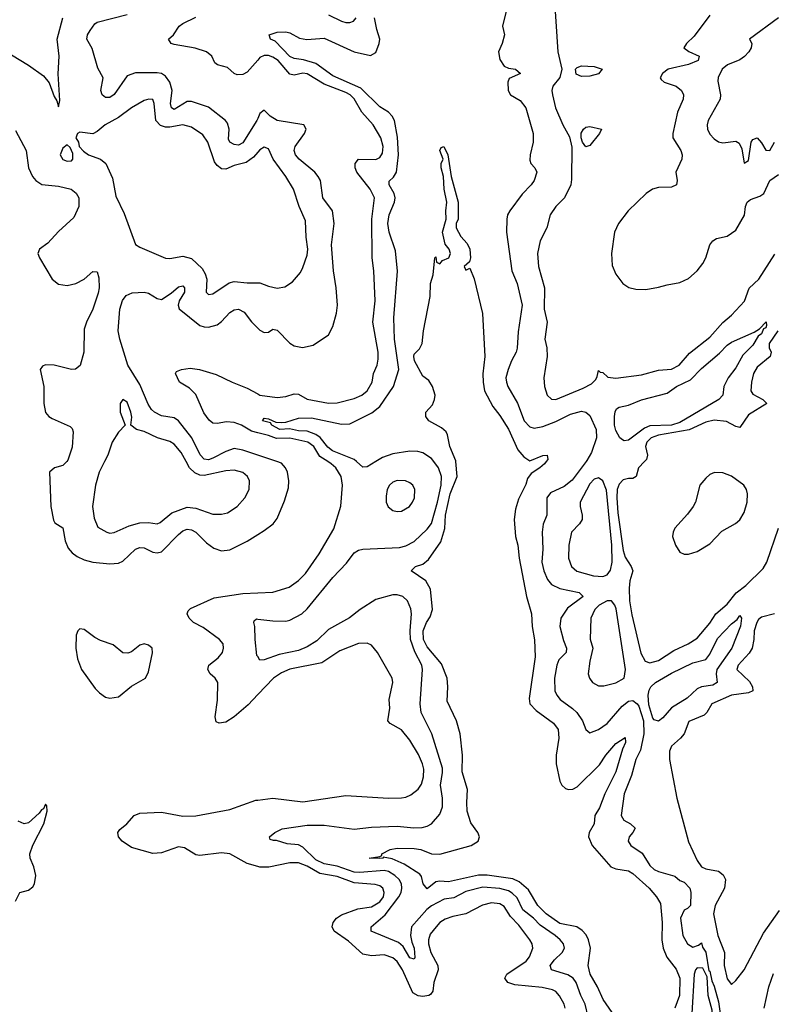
# Model space of a CAD drawing. Header units: inches. Extents: x 1245430 to 1420861, y 606325 to 671315.
# Tile 296 of 319: x 1398889 to 1402401, y 637469 to 642061. Entities that reach past the tile are written whole.
import ezdxf

# ---------------------------------------------------------------- set-up
doc = ezdxf.new("R2010")
doc.units = ezdxf.units.IN
doc.header["$MEASUREMENT"] = 0
for name, color, linetype in [('B3693', 7, 'Continuous'), ('B3694', 7, 'Continuous'), ('B4603', 7, 'Continuous'), ('B4604', 7, 'Continuous')]:
    doc.layers.add(name, color=color, linetype=linetype)

msp = doc.modelspace()

# ---------------------------------------------------------------- linework, layer by layer
at = {"layer": 'B3693', "color": 5}
for points, elevation in [([(1399108.6, 640000), (1399090, 639981), (1399050.8, 639970), (1399027.3, 639950), (1399034, 639790), (1399046.6, 639726.6), (1399053.4, 639713.4), (1399090, 639690.8), (1399101.7, 639630), (1399115.3, 639595.3), (1399133.5, 639573.5), (1399157.2, 639557.2), (1399190, 639541.9), (1399230, 639531.1), (1399310, 639523), (1399350, 639525.5), (1399370, 639535.7), (1399430, 639592.1), (1399450, 639599.8), (1399470, 639597), (1399510, 639577.9), (1399530, 639574.1), (1399550, 639578.7), (1399630, 639659.1), (1399650, 639676.1), (1399670, 639684.1), (1399690, 639681.9), (1399710, 639670.1), (1399761, 639621), (1399795.4, 639595.4), (1399830, 639583.7), (1399870, 639588.8), (1399950.8, 639629.2), (1400000, 639659.3)], 820), ([(1399284.5, 640000), (1399259.2, 639950), (1399242.8, 639890), (1399227.8, 639790), (1399235.8, 639735.8), (1399253.5, 639693.5), (1399296, 639670), (1399310, 639666.5), (1399330, 639669.1), (1399399.6, 639700.4), (1399450, 639713.5), (1399490, 639716.1), (1399530, 639710.2), (1399545, 639715), (1399599.5, 639760.5), (1399670, 639786.5), (1399710, 639783.1), (1399790, 639754.2), (1399830, 639754), (1399858.6, 639761.4), (1399904, 639790), (1399939.1, 639830), (1399959.7, 639870), (1399961.7, 639910), (1399952.4, 639930), (1399930, 639948.5), (1399890, 639960.2), (1399850, 639956.9), (1399750, 639934.9), (1399730, 639936.4), (1399706.8, 639946.8), (1399681, 639970), (1399665.3, 640000)], 840), ([(1400000, 638913.3), (1399954.6, 638865.4), (1399890, 638809.8), (1399850, 638785.3), (1399820.1, 638780.1), (1399806, 638786), (1399800.8, 638810), (1399812.4, 638887.6), (1399812.8, 638970), (1399801.3, 638990), (1399778.3, 639010), (1399766.2, 639030), (1399772.2, 639050), (1399815.4, 639084.6), (1399834.5, 639110), (1399840.6, 639130), (1399837.7, 639150), (1399821.1, 639170), (1399745.7, 639225.7), (1399699.3, 639250), (1399679.8, 639270), (1399670.8, 639290), (1399675.7, 639304.3), (1399685.2, 639314.8), (1399796.1, 639363.9), (1399930, 639384.8), (1400000, 639388.2)], 780), ([(1400000, 639090.1), (1399996.2, 639096.2), (1399987.3, 639170), (1399986, 639230), (1399980.7, 639250), (1399982.4, 639257.6), (1399994, 639266), (1400000, 639265.3)], 760), ([(1400000, 638110.7), (1399950, 638125.1), (1399870, 638170.7), (1399830, 638175.1), (1399730, 638163.4), (1399710, 638165.9), (1399658.3, 638198.3), (1399630, 638203.8), (1399550, 638174.7), (1399510, 638172.7), (1399410, 638199.7), (1399366.6, 638230), (1399349.4, 638250), (1399346.6, 638270), (1399356.6, 638283.4), (1399389.3, 638310), (1399423.7, 638350), (1399450, 638359.6), (1399550, 638364.2), (1399650, 638345.6), (1399710, 638347.1), (1399870, 638377.6), (1399990, 638420.1), (1400000, 638421.4)], 780), ([(1398869.5, 637950), (1398889.2, 637990), (1398930, 638001.5), (1398950, 638017), (1398958.2, 638030), (1398964.2, 638070), (1398954.7, 638110), (1398938.4, 638150), (1398936, 638170), (1398949.6, 638210.3), (1399001.6, 638310), (1399017, 638370), (1399015.1, 638395.1), (1399010, 638402), (1398999.5, 638380.5), (1398990, 638375.1), (1398980.3, 638359.7), (1398930, 638315.8), (1398910, 638310.9), (1398882.1, 638322.1)], 820)]:
    msp.add_lwpolyline(points, dxfattribs=dict(at, elevation=elevation))
at = {"layer": 'B3693', "color": 5, "elevation": 820}
msp.add_lwpolyline([(1399170, 639220.4), (1399160.2, 639210), (1399152.8, 639190), (1399151.5, 639130), (1399159.2, 639079.2), (1399177.3, 639030), (1399241.2, 638941.2), (1399261.4, 638921.4), (1399290, 638901.7), (1399310, 638896), (1399350, 638902), (1399410, 638952.7), (1399475.4, 638990), (1399490, 639018.8), (1399508.6, 639108.6), (1399507.1, 639130), (1399490, 639144.2), (1399470, 639149.8), (1399450, 639144.1), (1399410, 639113.1), (1399393.7, 639106.3), (1399370, 639108.5), (1399324.5, 639144.5), (1399265.2, 639165.2), (1399238.9, 639178.9), (1399190, 639216.2)], close=True, dxfattribs=at)
at = {"layer": 'B3694', "color": 5}
for points, elevation in [([(1398687.6, 642152.4), (1398649, 642030), (1398656.5, 642010), (1398710, 641949), (1398730, 641938), (1398798.5, 641918.5), (1398850, 641896.9), (1398930, 641848.7), (1398999.3, 641799.3), (1399026.1, 641766.1), (1399050, 641702), (1399062.8, 641682.8), (1399070, 641654), (1399076.5, 641683.5), (1399067.9, 641807.9), (1399073.5, 641890), (1399064, 641970), (1399090.9, 642070)], 840), ([(1400000, 641599.9), (1399995.7, 641590), (1399930, 641486.1), (1399910, 641475.7), (1399890, 641478), (1399869.2, 641489.2), (1399863.7, 641503.7), (1399866.7, 641550), (1399858.3, 641578.3), (1399849.9, 641590), (1399770, 641653.4), (1399690, 641679.6), (1399670, 641679.9), (1399610, 641642.3), (1399596.8, 641650), (1399592.8, 641670), (1399599.6, 641730), (1399589.3, 641769.3), (1399570, 641796.6), (1399550, 641809.1), (1399530, 641812.9), (1399430, 641812.5), (1399390, 641799), (1399330, 641712), (1399310, 641697.8), (1399290, 641697.3), (1399273.4, 641710), (1399268.2, 641730), (1399279.1, 641790), (1399253.8, 641833.9), (1399227, 641927), (1399202.3, 641970), (1399205, 641990), (1399217.1, 642010), (1399239.1, 642040.9), (1399250.5, 642049.5), (1399390, 642084.7)], 820), ([(1400000, 641872.5), (1399950, 641816.4), (1399930, 641805.8), (1399903, 641803), (1399889.3, 641809.3), (1399858.3, 641838.3), (1399812.3, 641850), (1399798.8, 641858.8), (1399785.3, 641890), (1399761.1, 641910), (1399707.1, 641927.1), (1399610, 641944.5), (1399595.6, 641950), (1399582.6, 641970), (1399606, 641990), (1399633, 642030), (1399650, 642043.6), (1399710, 642072.5)], 780), ([(1400000, 641442.5), (1399980.6, 641419.4), (1399946.1, 641393.9), (1399890, 641380.8), (1399850, 641363.9), (1399830, 641364.9), (1399810, 641380.2), (1399798.1, 641398.1), (1399767.4, 641490), (1399743.8, 641523.8), (1399690, 641559.5), (1399650.4, 641570.4), (1399590, 641559.9), (1399570, 641559.8), (1399546.6, 641566.6), (1399523.6, 641590), (1399515.7, 641670), (1399510, 641688), (1399490.7, 641690.7), (1399470, 641684), (1399410, 641649), (1399350, 641605.1), (1399287.7, 641570), (1399250, 641539.3), (1399230, 641529), (1399170, 641536), (1399158, 641530), (1399151, 641510), (1399162.8, 641490), (1399166.8, 641470), (1399187.3, 641447.3), (1399210, 641430.5), (1399266, 641410), (1399290.5, 641390), (1399322, 641322), (1399337.7, 641237.7), (1399377.1, 641157.1), (1399430, 641012.7), (1399450, 641000.3), (1399570, 640948.9), (1399590, 640947.4), (1399650, 640958), (1399690, 640946.5), (1399740.6, 640900.6), (1399754.9, 640874.9), (1399761.5, 640850), (1399759.5, 640790), (1399770, 640778.4), (1399790, 640782), (1399867.1, 640832.9), (1399890, 640839), (1399950, 640832.7), (1400000, 640833.1)], 840), ([(1398870, 641544.2), (1398919.8, 641450), (1398929.2, 641369.3), (1398948.1, 641330), (1398963.8, 641310), (1398991.6, 641291.6), (1399070, 641285), (1399129.6, 641269.6), (1399152.1, 641252.1), (1399164.3, 641230), (1399164.6, 641190), (1399141.7, 641138.3), (1399070, 641073.6), (1399020.9, 641019.1), (1398981.1, 640990), (1398974, 640970), (1398980.7, 640950), (1399040.9, 640850), (1399070, 640826.8), (1399110, 640821.7), (1399150.3, 640829.7), (1399189, 640850), (1399230, 640886.5), (1399250, 640884.4), (1399257.4, 640857.4), (1399259.3, 640810), (1399255.2, 640784.8), (1399229.6, 640710.4), (1399200.2, 640650), (1399190, 640617.2), (1399188.3, 640510), (1399171.6, 640448.4), (1399150, 640431.4), (1399130, 640428.6), (1399050, 640448.9), (1399009.4, 640450.6), (1398995.6, 640444.4), (1398983.7, 640430), (1399001.6, 640350), (1399001.6, 640270), (1399009.5, 640229.5), (1399024.9, 640210), (1399040.6, 640200.6), (1399124.2, 640164.2), (1399134.3, 640154.3), (1399139.1, 640139.1), (1399133.1, 640066.9), (1399114.2, 640005.8), (1399108.6, 640000)], 820), ([(1400000, 640029.6), (1399930, 640052.8), (1399890, 640061), (1399850, 640047.5), (1399790, 640015.1), (1399770, 640008.3), (1399750, 640010.8), (1399731.2, 640031.2), (1399692.3, 640110), (1399630, 640190.4), (1399610, 640203.1), (1399550, 640213.2), (1399517.8, 640230), (1399503.3, 640243.3), (1399487.8, 640267.8), (1399450, 640359.9), (1399393.5, 640450), (1399355.4, 640570), (1399348.9, 640610), (1399356.1, 640710), (1399368.4, 640751.6), (1399386.4, 640773.6), (1399413.6, 640786.4), (1399470, 640790.1), (1399490, 640784.5), (1399530, 640760.2), (1399550, 640756.3), (1399595.1, 640784.9), (1399630, 640815.1), (1399650, 640820.2), (1399658.3, 640810), (1399657.9, 640790), (1399633.3, 640750), (1399628.5, 640730), (1399632.3, 640712.3), (1399730, 640635.1), (1399750, 640627.7), (1399770, 640626.5), (1399810, 640638.2), (1399830, 640652.5), (1399870, 640695.4), (1399890, 640708.2), (1399910, 640710.8), (1399935.9, 640695.9), (1399970, 640651.1), (1400000, 640621.8)], 820), ([(1400000, 640134.1), (1399970, 640141.6), (1399924, 640170), (1399890, 640182.3), (1399854.6, 640185.4), (1399810, 640177.3), (1399790, 640179.6), (1399772.9, 640192.9), (1399747.9, 640227.9), (1399710, 640312.9), (1399681.7, 640341.7), (1399634.2, 640370), (1399615.8, 640410), (1399620.8, 640419.2), (1399644, 640430), (1399685, 640435), (1399727.3, 640430), (1399806.3, 640406.3), (1399880.3, 640370), (1399950, 640342.6), (1400000, 640315.5)], 780), ([(1399665.3, 640000), (1399642.9, 640042.9), (1399610, 640080.7), (1399590, 640092.7), (1399532, 640110), (1399470, 640139.7), (1399434, 640150), (1399408, 640170), (1399412.3, 640207.7), (1399408, 640230), (1399390, 640277), (1399370, 640289.3), (1399358.4, 640270), (1399357.4, 640230), (1399381, 640170), (1399350, 640137.6), (1399320.2, 640090), (1399299.6, 640030), (1399284.5, 640000)], 840)]:
    msp.add_lwpolyline(points, dxfattribs=dict(at, elevation=elevation))
at = {"layer": 'B3694', "color": 5, "elevation": 840}
msp.add_lwpolyline([(1399110, 641477.2), (1399090, 641460.9), (1399077.1, 641430), (1399090, 641408.4), (1399110, 641400.4), (1399130, 641403), (1399136.2, 641410), (1399136.9, 641436.9), (1399124.5, 641464.5)], close=True, dxfattribs=at)
at = {"layer": 'B4603', "color": 5}
for points, elevation in [([(1400000, 639265.3), (1400070, 639256.8), (1400130, 639255.5), (1400150, 639260.1), (1400205.7, 639290), (1400230, 639312.9), (1400350, 639459.4), (1400414.6, 639525.4), (1400450, 639573.8), (1400470, 639587.1), (1400490, 639591.7), (1400661, 639599), (1400690, 639606.4), (1400730, 639627.4), (1400790, 639684.8), (1400810, 639711.2), (1400838.5, 639810), (1400855.4, 639890), (1400856.4, 639930), (1400843, 639970), (1400820.7, 640000)], 760), ([(1400000, 639659.3), (1400030, 639677.7), (1400070.9, 639710), (1400090, 639734.4), (1400124, 639816), (1400142.9, 639877.1), (1400145.5, 639910), (1400138.1, 639950), (1400129.9, 639970), (1400110, 639993), (1400088.9, 640000)], 820), ([(1400000, 639388.2), (1400070, 639391.5), (1400145.9, 639414.1), (1400190, 639445.8), (1400221.9, 639478.1), (1400286.2, 639570), (1400354.3, 639685.7), (1400387.9, 639792.1), (1400395.3, 639890), (1400388.2, 639930), (1400363.6, 639970), (1400342.1, 639990), (1400326.5, 640000)], 780), ([(1400551, 640000), (1400510, 639975), (1400490, 639973.2), (1400460.3, 640000)], 760), ([(1401653.6, 637430), (1401611.3, 637491.3), (1401585.2, 637550), (1401551.2, 637610), (1401542, 637650), (1401551.7, 637730), (1401543.5, 637770), (1401532.3, 637792.3), (1401513.3, 637813.3), (1401489.3, 637829.3), (1401410, 637845.7), (1401345.5, 637890), (1401306, 637930), (1401263.2, 638003.2), (1401219.9, 638039.9), (1401190, 638053.3), (1401070, 638070.6), (1401030, 638071.3), (1400890, 638040.1), (1400850, 638042.9), (1400830, 638039.5), (1400790, 638007.6), (1400771.5, 638030), (1400764.5, 638064.5), (1400756.2, 638076.2), (1400682.5, 638122.5), (1400626.4, 638146.4), (1400584.7, 638155.3), (1400584.7, 638150), (1400568.6, 638148.6), (1400519, 638150), (1400570, 638158.8), (1400578, 638162), (1400578, 638170), (1400617, 638190), (1400650, 638197.1), (1400730, 638196), (1400760.4, 638190), (1400810, 638170.1), (1400850, 638169.5), (1400995.6, 638210), (1401028.2, 638230), (1401034, 638250), (1401027.1, 638270), (1400994.8, 638314.8), (1400977.5, 638370), (1400974.7, 638410), (1400979.2, 638470), (1400952.9, 638552.9), (1400955.3, 638630), (1400944.5, 638730), (1400927.5, 638790), (1400883.1, 638883.1), (1400886.5, 638950), (1400883.7, 638990), (1400856.9, 639056.9), (1400790, 639136.5), (1400772.8, 639170), (1400771.4, 639210), (1400787.8, 639250), (1400804.1, 639275.9), (1400814.6, 639310), (1400805.1, 639405.1), (1400784.3, 639444.3), (1400715.1, 639490), (1400736, 639510), (1400770, 639521.5), (1400796.7, 639543.3), (1400853.8, 639626.2), (1400872, 639688), (1400875.9, 639750), (1400897.5, 639850), (1400929.9, 639930), (1400924, 640000)], 740), ([(1401345.3, 640000), (1401338, 639990), (1401316.3, 639970), (1401275.9, 639944.1), (1401258.9, 639921.1), (1401250, 639892.7), (1401216.1, 639823.9), (1401202.3, 639777.7), (1401195.8, 639730), (1401202, 639650), (1401212.6, 639610), (1401219.8, 639550), (1401254.2, 639370), (1401277.3, 639290), (1401280.3, 639230), (1401291.4, 639168.6), (1401294, 639090), (1401265.5, 638894.5), (1401270.1, 638870.1), (1401298.4, 638838.4), (1401379.4, 638779.4), (1401400.9, 638750), (1401405.1, 638710), (1401391.5, 638630), (1401391.9, 638590), (1401410.1, 638510), (1401419, 638490), (1401435.3, 638475.3), (1401450, 638470.1), (1401470, 638472.1), (1401490, 638483.2), (1401594.3, 638585.7), (1401623.4, 638630), (1401670, 638684.5), (1401713.7, 638713.7), (1401716, 638690), (1401701.1, 638658.9), (1401670, 638553.1), (1401619.9, 638450), (1401594.6, 638385.4), (1401572.2, 638350), (1401569.3, 638310), (1401546.5, 638270), (1401542.5, 638250), (1401560.1, 638210), (1401647.6, 638110), (1401670, 638100.4), (1401730, 638091.2), (1401750, 638079.4), (1401825.5, 638010), (1401859.7, 637970), (1401878.6, 637938.6), (1401887.2, 637850), (1401884.8, 637770), (1401891, 637731), (1401908.4, 637688.4), (1401952.7, 637632.7), (1401968.9, 637590), (1401967.1, 637510), (1401946.3, 637450)], 740), ([(1401531.8, 640000), (1401466.4, 639913.6), (1401430, 639883.4), (1401366, 639854), (1401349.4, 639830), (1401349.4, 639750), (1401332.1, 639708), (1401327.1, 639670), (1401330.6, 639590.6), (1401325.2, 639530), (1401335.1, 639490), (1401352.5, 639450), (1401370, 639426.8), (1401408.6, 639408.6), (1401499.1, 639390), (1401518.7, 639370), (1401444.4, 639315.6), (1401414.5, 639270), (1401409.1, 639230), (1401425.8, 639165.8), (1401440.7, 639130), (1401439.4, 639110), (1401404.9, 639075.1), (1401395.3, 639050), (1401384.5, 638990), (1401386.4, 638930), (1401395, 638910), (1401411, 638891), (1401469, 638849), (1401489, 638829), (1401515, 638790), (1401530.2, 638750.2), (1401550, 638734.3), (1401590, 638750.2), (1401630, 638778.6), (1401700.6, 638859.4), (1401730, 638882.9), (1401750, 638885.7), (1401770.8, 638870.8), (1401778.6, 638858.6), (1401800.1, 638790), (1401801.8, 638730), (1401786.5, 638653.5), (1401763.8, 638610), (1401744.2, 638535.8), (1401710.1, 638449.9), (1401694.8, 638350), (1401707.4, 638327.4), (1401739.5, 638310), (1401760.2, 638290), (1401750.5, 638269.4), (1401732.3, 638250), (1401728.2, 638230), (1401740.2, 638210), (1401793.4, 638173.4), (1401830, 638116), (1401850, 638097.4), (1401870, 638087.7), (1401946.6, 638066.6), (1401970, 638046.7), (1401990, 638038), (1402015.3, 638010), (1402020.3, 637990), (1402019.1, 637930), (1402005.1, 637914.9), (1401990, 637908), (1401973, 637870), (1401984.1, 637790), (1402005.2, 637750), (1402030, 637735.8), (1402056.2, 637743.8), (1402070, 637756), (1402075.6, 637735.6), (1402090, 637711.7), (1402104.1, 637624.1), (1402110, 637623), (1402117.9, 637577.9), (1402130, 637553.4), (1402150, 637479.5), (1402168.3, 637348.3)], 760), ([(1401803.8, 640000), (1401775.9, 639970), (1401765.4, 639930), (1401750, 639920.2), (1401730, 639921.1), (1401704.7, 639915.3), (1401685.6, 639894.4), (1401676.6, 639870), (1401674.7, 639830), (1401680.3, 639760.3), (1401704.4, 639584.4), (1401713.8, 639553.8), (1401742.8, 639510), (1401750.4, 639490), (1401736.4, 639443.6), (1401732.6, 639410), (1401734.5, 639350), (1401744.8, 639284.8), (1401786.8, 639106.8), (1401808.3, 639068.3), (1401830, 639061.2), (1401870, 639072), (1401941.2, 639118.8), (1402008.6, 639150), (1402050, 639177), (1402110, 639246.2), (1402137.5, 639290), (1402190, 639335.6), (1402232.8, 639387.2), (1402278.1, 639421.9), (1402358.6, 639501.4), (1402375.1, 639530), (1402430.4, 639690)], 780), ([(1401541.3, 637410), (1401528, 637470), (1401507.3, 637510), (1401485.4, 637570), (1401471, 637590), (1401446.8, 637606.8), (1401369.7, 637630), (1401365, 637650), (1401384.3, 637675.7), (1401420.7, 637710), (1401430.6, 637730), (1401426.2, 637750), (1401410.7, 637770), (1401388.2, 637790), (1401317.3, 637837.3), (1401286.2, 637870), (1401237, 637910), (1401210, 637964.7), (1401187.4, 637987.4), (1401170, 637997.6), (1401130, 638009), (1401050, 638014.3), (1400970, 637995.5), (1400914.3, 637965.7), (1400870, 637958.8), (1400810, 637928.7), (1400788.4, 637911.6), (1400717.5, 637830), (1400712.5, 637790), (1400718.2, 637758.2), (1400730.1, 637729.9), (1400732.6, 637687.4), (1400730, 637679.6), (1400710, 637685.6), (1400677.9, 637737.9), (1400656.3, 637756.3), (1400529.7, 637810), (1400529.7, 637830), (1400594.7, 637885.3), (1400658.7, 637970), (1400668.5, 637990), (1400672.5, 638010), (1400669.9, 638030), (1400659.2, 638050), (1400639.9, 638070), (1400610, 638088.4), (1400590, 638092.3), (1400476.6, 638083.4), (1400450, 638085.1), (1400370, 638113.6), (1400310, 638123.2), (1400270, 638142.9), (1400210, 638201.6), (1400190, 638212.2), (1400137.4, 638217.4), (1400087.3, 638232.7), (1400072.7, 638232.7), (1400058, 638238), (1400054, 638250), (1400079.3, 638270), (1400112.9, 638287.1), (1400230, 638304.8), (1400310, 638304.2), (1400450, 638285), (1400530, 638294.6), (1400650, 638299.4), (1400727.8, 638292.2), (1400766.4, 638293.6), (1400790, 638298.8), (1400809.9, 638310.1), (1400850, 638356), (1400862.1, 638390), (1400861.6, 638430), (1400853.2, 638490), (1400862.2, 638550), (1400861.2, 638570), (1400811.8, 638730), (1400763, 638830), (1400757.9, 638870), (1400768.2, 639030), (1400765.2, 639050), (1400732.5, 639112.5), (1400713, 639170), (1400710.6, 639210), (1400717.7, 639290), (1400713.8, 639313.8), (1400699.1, 639350), (1400676.2, 639370), (1400650, 639378.8), (1400630, 639378.6), (1400550, 639356.7), (1400478, 639310), (1400428.6, 639271.4), (1400330, 639216.3), (1400275.9, 639164.1), (1400230, 639135.8), (1400190, 639118.7), (1400099.3, 639100.7), (1400030, 639075.3), (1400010, 639074), (1400000, 639090.1)], 760), ([(1402410.5, 639289.5), (1402350, 639274.8), (1402336.9, 639263.1), (1402327.9, 639250), (1402316.6, 639210), (1402314.6, 639170), (1402306.5, 639130), (1402293.6, 639106.4), (1402242.1, 639050), (1402235.8, 639030), (1402294.1, 638974.1), (1402308.2, 638950), (1402310.1, 638930), (1402290, 638920.6), (1402210, 638911.2), (1402119, 638870), (1402095.5, 638830), (1402082.2, 638817.8), (1402011.8, 638788.2), (1401989.1, 638730), (1401973.1, 638710), (1401930, 638672.8), (1401920.4, 638650), (1401921.3, 638610), (1401954.7, 638430), (1402010, 638226.4), (1402050, 638139), (1402070, 638110.2), (1402090, 638101), (1402150, 638088.9), (1402172.3, 638072.3), (1402182.9, 638050), (1402177, 638010), (1402134.4, 637930), (1402126.6, 637890), (1402146, 637790), (1402178.3, 637710), (1402176.8, 637650), (1402190, 637588.2), (1402210, 637560.5), (1402230, 637579.1), (1402269.7, 637630), (1402360, 637800), (1402434.1, 637905.9)], 780), ([(1400000, 638421.4), (1400070, 638430.1), (1400210, 638413.6), (1400410, 638441.9), (1400609.4, 638429.4), (1400670, 638432.4), (1400690, 638435.2), (1400714.3, 638445.7), (1400747.8, 638472.2), (1400764.2, 638495.8), (1400773.8, 638530), (1400774.1, 638565.9), (1400769, 638590), (1400750, 638634.3), (1400710, 638701), (1400670, 638749.1), (1400617.9, 638777.9), (1400607.3, 638790), (1400615.4, 638850), (1400613.3, 638890), (1400629.7, 638969.7), (1400627.1, 638990), (1400558.9, 639110), (1400530, 639143), (1400510, 639152.3), (1400470, 639151.6), (1400382.6, 639117.4), (1400298.1, 639061.9), (1400150, 639031.1), (1400110, 639015.2), (1400072.9, 638990), (1400000, 638913.3)], 780), ([(1401434.1, 637450), (1401429.9, 637470), (1401408.5, 637508.5), (1401390, 637528.2), (1401375.8, 637535.7), (1401327.4, 637547.4), (1401199, 637559), (1401167.4, 637570), (1401152.9, 637590), (1401162.8, 637610), (1401251.8, 637670), (1401267.2, 637690), (1401283, 637730), (1401280.8, 637750), (1401269.9, 637770), (1401217.3, 637837.3), (1401178.5, 637878.5), (1401150, 637925), (1401130, 637937.8), (1401090, 637941.5), (1401048.4, 637931.6), (1400970, 637890.9), (1400910, 637878.8), (1400874.3, 637865.7), (1400850.1, 637849.9), (1400831.6, 637830), (1400804.9, 637795.1), (1400796.1, 637770), (1400796.6, 637750), (1400807.4, 637710), (1400840.4, 637650), (1400840.9, 637630), (1400821.1, 637570), (1400816.1, 637530), (1400805.8, 637514.2), (1400798, 637510), (1400770, 637505.4), (1400748, 637508), (1400722.7, 637522.7), (1400675.4, 637630), (1400650, 637667.8), (1400630, 637684.9), (1400590, 637698.9), (1400530, 637695.5), (1400490, 637702.9), (1400423.7, 637763.7), (1400356.2, 637810), (1400347, 637830), (1400351.7, 637850), (1400366.5, 637870), (1400390, 637885.7), (1400466.2, 637913.8), (1400530, 637923.6), (1400570, 637946.1), (1400586.3, 637970), (1400589.9, 637990), (1400582.8, 638010), (1400570, 638021), (1400548, 638028), (1400450, 638035), (1400370, 638065.5), (1400290, 638078.6), (1400230, 638112.7), (1400190, 638128.5), (1400150, 638127.9), (1400052.1, 638107.9), (1400010, 638107.8), (1400000, 638110.7)], 780), ([(1402363.2, 637450), (1402383.9, 637550), (1402407, 637613)], 760)]:
    msp.add_lwpolyline(points, dxfattribs=dict(at, elevation=elevation))
for points, elevation in [([(1402131.7, 639948.3), (1402110, 639938.9), (1402090, 639922.4), (1402063.1, 639890), (1402042.6, 639810), (1402031.8, 639790), (1402005.8, 639754.2), (1401945.7, 639690), (1401937.6, 639670), (1401935.8, 639650), (1401948.5, 639610), (1401970, 639578), (1401990, 639568.4), (1402010, 639568.5), (1402050, 639580.4), (1402110, 639617), (1402165.4, 639674.6), (1402228.9, 639711.1), (1402250, 639728.8), (1402270, 639762.4), (1402283.2, 639810), (1402285.3, 639850), (1402280.9, 639870), (1402268, 639890), (1402210, 639931.8), (1402170, 639947.2)], 820), ([(1400650, 639911.8), (1400630, 639903.1), (1400614.9, 639890), (1400603.6, 639870), (1400598.3, 639838.3), (1400599.5, 639810), (1400608.1, 639788.1), (1400630, 639772.4), (1400650, 639766.5), (1400670, 639769.1), (1400707.8, 639790), (1400721.5, 639810), (1400730.9, 639830.9), (1400732.8, 639870), (1400723, 639890), (1400710, 639901.1), (1400688.7, 639910)], 780), ([(1401590, 639923.4), (1401570, 639918), (1401550, 639896.1), (1401504.4, 639810), (1401503.7, 639790), (1401514, 639750), (1401513.7, 639730), (1401501.2, 639710), (1401464.3, 639670), (1401450.9, 639610), (1401450.1, 639550), (1401463.8, 639510), (1401488.9, 639488.9), (1401566.8, 639466.8), (1401610, 639463.7), (1401630, 639471.2), (1401646, 639494), (1401653.1, 639530), (1401651.4, 639610), (1401626.7, 639866.7), (1401610.6, 639910)], 780), ([(1401630, 639350.3), (1401592.5, 639330), (1401572.9, 639310), (1401554, 639270), (1401551.6, 639171.5), (1401562.8, 639130), (1401548.7, 639068.7), (1401542, 639010), (1401548.5, 638990), (1401562.4, 638970), (1401590, 638954.6), (1401614.7, 638954.7), (1401670, 638967.7), (1401710, 638989.3), (1401716.3, 639030), (1401672.5, 639312.5), (1401666.3, 639330), (1401650.2, 639350.2)], 780), ([(1401870, 638789.9), (1401850, 638795.2), (1401843.6, 638803.6), (1401825.4, 638865.4), (1401821.4, 638910), (1401825.9, 638934.1), (1401834.3, 638950), (1401856, 638970), (1401930, 639013.8), (1402030, 639061), (1402090, 639076.6), (1402110, 639101.2), (1402144.8, 639175.2), (1402210, 639242.5), (1402237, 639263), (1402250, 639281.7), (1402257.5, 639270), (1402252.1, 639232.1), (1402212.1, 639130), (1402142.1, 639030), (1402139.3, 639010), (1402143.5, 638970), (1402123.1, 638956.9), (1402070, 638949.6), (1402050, 638939.6), (1402003.1, 638896.9), (1401930, 638850.7), (1401890, 638804.7)], 760), ([(1402050, 637639.5), (1402042, 637630), (1402036.8, 637610), (1402025.3, 637425.3), (1402076, 637230), (1402090, 637200.4), (1402110, 637190.5), (1402120.4, 637210), (1402128.6, 637310), (1402121.1, 637370), (1402120.7, 637440.7), (1402101.4, 637510), (1402096.6, 637596.6), (1402076.9, 637636.9)], 760)]:
    msp.add_lwpolyline(points, close=True, dxfattribs=dict(at, elevation=elevation))
at = {"layer": 'B4604', "color": 5}
for points, elevation in [([(1401375.3, 642290), (1401400.1, 641910), (1401418.8, 641830), (1401409.1, 641790.9), (1401377.2, 641750), (1401372.3, 641730), (1401374.4, 641710), (1401389.3, 641650), (1401423.2, 641570), (1401454.4, 641514.4), (1401466, 641466), (1401464.1, 641315.9), (1401460.2, 641290), (1401431.8, 641230), (1401390, 641189.8), (1401363.5, 641150), (1401349.4, 641090), (1401318, 641030), (1401305.8, 640970), (1401309.4, 640910), (1401337.2, 640810), (1401336.1, 640710), (1401350.2, 640650), (1401340.1, 640570), (1401348.8, 640530), (1401350.8, 640490), (1401334, 640390), (1401337.5, 640350), (1401350.2, 640310.2), (1401370, 640291.4), (1401390, 640288.8), (1401518.3, 640341.7), (1401557, 640363), (1401577, 640383), (1401584.1, 640395.9), (1401590, 640424.7), (1401597.3, 640417.3), (1401610, 640415.8), (1401633.7, 640393.6), (1401671.3, 640388.7), (1401790, 640404.2), (1401870, 640426.1), (1401930, 640430.8), (1401966.8, 640450), (1402013.8, 640506.2), (1402110, 640579.5), (1402170, 640648.2), (1402210, 640682.6), (1402271.3, 640748.7), (1402292.2, 640807.8), (1402338.3, 640850), (1402413.1, 640966.9)], 780), ([(1401159.4, 642100.6), (1401142.4, 642030), (1401150.4, 641990), (1401140.3, 641950), (1401122.9, 641910), (1401130, 641874.4), (1401150, 641844), (1401170, 641834.7), (1401202.8, 641830), (1401225.5, 641810), (1401173, 641787), (1401166.4, 641770), (1401167.5, 641730), (1401178.5, 641710), (1401223.7, 641683.7), (1401250.1, 641650), (1401284.4, 641530), (1401284.3, 641490), (1401270.9, 641430), (1401270, 641406), (1401274.3, 641390), (1401292.7, 641370), (1401301.7, 641350), (1401289, 641310), (1401276.1, 641290), (1401233.4, 641246.6), (1401175.8, 641170), (1401165.6, 641150), (1401162, 641130), (1401160.8, 641070), (1401185, 640890), (1401210.8, 640830), (1401232.9, 640730), (1401214.8, 640605.2), (1401210.7, 640529.3), (1401205.9, 640510), (1401183.6, 640470), (1401168.4, 640430), (1401158.1, 640390), (1401159.8, 640370), (1401166.3, 640350), (1401211.7, 640271.7), (1401243.4, 640190), (1401270, 640162.4), (1401290, 640155.9), (1401330, 640162.9), (1401390, 640186.2), (1401458.5, 640221.5), (1401510, 640234.4), (1401530, 640230.5), (1401550, 640214.6), (1401578.5, 640150), (1401580.3, 640110), (1401557.3, 640042.7), (1401535.3, 640004.7), (1401531.8, 640000)], 760), ([(1400460.3, 640000), (1400449.2, 640010), (1400348.4, 640050), (1400326.4, 640066.4), (1400291.4, 640111.4), (1400270, 640126.1), (1400230, 640141), (1400190, 640143.1), (1400147.4, 640152.6), (1400102.4, 640150), (1400065.7, 640170), (1400059.8, 640179.8), (1400021.6, 640190), (1400030, 640202), (1400050, 640199), (1400083.4, 640183.4), (1400110, 640182.2), (1400130, 640184.1), (1400190, 640202.2), (1400250, 640203.7), (1400390, 640174), (1400430, 640176.4), (1400532.4, 640227.6), (1400570, 640256.3), (1400633, 640350), (1400658.1, 640430), (1400638.5, 640570), (1400635.2, 640670), (1400652.3, 640887.7), (1400642.6, 640982.6), (1400612.3, 641070), (1400607.5, 641110), (1400613.1, 641150), (1400638, 641210), (1400641.5, 641230), (1400636.9, 641250), (1400612.9, 641290), (1400612.7, 641307.3), (1400633.6, 641326.4), (1400647.5, 641350), (1400655.9, 641430), (1400652.1, 641512.1), (1400637.1, 641590), (1400627.6, 641610), (1400610, 641629.9), (1400570, 641655), (1400480.9, 641740.9), (1400350, 641798.8), (1400270, 641857.1), (1400212.9, 641872.9), (1400170, 641878.9), (1400150, 641888.8), (1400080.6, 641960.6), (1400059.3, 641970), (1400052.7, 641990), (1400090, 642002.2), (1400130, 642004.3), (1400150, 641998.8), (1400194.5, 641974.5), (1400228.7, 641968.7), (1400310, 641974.9), (1400450, 641910.6), (1400526, 641894), (1400550, 641907.2), (1400566.8, 641950), (1400568.8, 641970), (1400554.8, 642014.8), (1400544.6, 642070)], 760), ([(1400330, 642083.5), (1400390, 642053.6), (1400410, 642048.1), (1400430, 642047.7), (1400446.2, 642053.8), (1400458.5, 642070)], 780), ([(1402110, 642081.5), (1402035.6, 641984.4), (1402000.9, 641950), (1401987.6, 641930), (1402011.7, 641911.7), (1402060.3, 641890), (1402054.7, 641870), (1402010, 641852.2), (1401915.3, 641830), (1401889.1, 641810), (1401877.1, 641790), (1401882.3, 641782.3), (1401896.3, 641770), (1401951.5, 641750), (1401976.5, 641730), (1401986.5, 641710), (1401985.4, 641690), (1401959, 641630), (1401936.8, 641530), (1401937.3, 641510), (1401973.9, 641450), (1401979.8, 641430), (1401979, 641410), (1401950.2, 641350), (1401956.2, 641310), (1401953.1, 641290), (1401930, 641279.9), (1401870, 641277.7), (1401841.7, 641270), (1401812.8, 641250), (1401728.9, 641170), (1401683.6, 641110), (1401664.7, 641070), (1401650.2, 640970.2), (1401654.3, 640914.3), (1401670, 640873.4), (1401703, 640830), (1401731.6, 640811.6), (1401763.4, 640803.4), (1401810, 640802.8), (1401870, 640812.8), (1401910, 640824.9), (1401970, 640834.9), (1402010, 640853.8), (1402050, 640889), (1402076.2, 640923.8), (1402090.4, 640949.6), (1402109.9, 641010.1), (1402122.6, 641030), (1402140.1, 641039.9), (1402190, 641050.8), (1402230, 641079.3), (1402270.7, 641149.3), (1402275.1, 641190), (1402282.9, 641210), (1402298.5, 641221.5), (1402342.5, 641237.5), (1402360.9, 641250), (1402388.9, 641311.1), (1402430, 641338.4)], 820), ([(1402430.1, 642069.9), (1402294, 641970), (1402304.9, 641950), (1402301.5, 641930), (1402291, 641910), (1402271.1, 641888.9), (1402250, 641874), (1402191.6, 641850), (1402166.3, 641830), (1402148.2, 641791.8), (1402145.9, 641774.1), (1402159.3, 641710), (1402158.2, 641690), (1402101.5, 641590), (1402096.5, 641570), (1402098.9, 641550), (1402110, 641526.7), (1402130, 641504.4), (1402150, 641490.4), (1402170, 641486.7), (1402230, 641494), (1402245.5, 641485.5), (1402258.7, 641458.7), (1402270, 641392), (1402290, 641404.7), (1402302.2, 641490), (1402310, 641502.4), (1402330, 641510.3), (1402350, 641487), (1402370, 641451.7), (1402390, 641450.3), (1402410.6, 641489.4)], 840), ([(1400000, 640315.5), (1400010.1, 640310.1), (1400090, 640298.6), (1400130, 640302.9), (1400170, 640315.5), (1400190, 640314.6), (1400230, 640291.3), (1400330, 640272), (1400370, 640273.4), (1400450, 640293.6), (1400485.3, 640310), (1400509.8, 640330), (1400533.9, 640370), (1400540.6, 640410), (1400557.6, 640450), (1400562.3, 640477.7), (1400561.2, 640510), (1400536.3, 640650), (1400547.2, 640750), (1400541.2, 640890), (1400534, 640950), (1400531.8, 641130), (1400545, 641230), (1400524.8, 641270), (1400462, 641350), (1400454.7, 641370), (1400454, 641390), (1400469.9, 641410.1), (1400550, 641409.1), (1400570, 641417.7), (1400582.1, 641437.9), (1400584.9, 641470), (1400573.8, 641510), (1400539, 641570), (1400485.4, 641630), (1400450, 641690.9), (1400430.9, 641710), (1400410, 641720.8), (1400310, 641759.9), (1400230, 641807.7), (1400210, 641811.2), (1400170, 641802.1), (1400150, 641806.5), (1400094.4, 641870), (1400070, 641886.5), (1400050, 641893.6), (1400030, 641893.7), (1400010, 641883.7), (1400000, 641872.5)], 780), ([(1400000, 640621.8), (1400010, 640612.1), (1400030, 640601.5), (1400050, 640603.8), (1400070, 640617.3), (1400090, 640612.4), (1400150, 640551.9), (1400170, 640540.2), (1400208.6, 640531.4), (1400258, 640542), (1400329.2, 640590.7), (1400350.6, 640630), (1400367.7, 640692.3), (1400371.1, 640728.9), (1400365.3, 640810), (1400352.8, 640890), (1400343.9, 641010), (1400356.2, 641110), (1400349, 641169), (1400302.9, 641230), (1400292, 641310), (1400282.3, 641330), (1400265.4, 641350), (1400192.4, 641410), (1400176, 641430), (1400169.4, 641450), (1400173.6, 641470), (1400217.7, 641530), (1400226, 641550), (1400214.5, 641570), (1400090, 641591.1), (1400057, 641610), (1400030, 641638.9), (1400010, 641623), (1400000, 641599.9)], 820), ([(1400000, 640833.1), (1400010, 640833.1), (1400050, 640817.3), (1400090, 640808.9), (1400125.7, 640814.3), (1400162, 640838), (1400198.5, 640881.5), (1400210, 640904.9), (1400230, 640962), (1400234, 640990), (1400225.7, 641045.7), (1400222.3, 641122.3), (1400192.7, 641190), (1400166.2, 641270), (1400130.5, 641330), (1400072.2, 641410), (1400050, 641458), (1400030, 641466.3), (1400010, 641454.5), (1400000, 641442.5)], 840), ([(1400924, 640000), (1400923.7, 640003.7), (1400896.5, 640070), (1400884.9, 640124.9), (1400878.2, 640138.2), (1400856.6, 640156.6), (1400798, 640190), (1400784, 640210), (1400784, 640230), (1400814.9, 640265.1), (1400825.1, 640290), (1400827.6, 640310), (1400815.1, 640350), (1400797.4, 640377.4), (1400770, 640398.4), (1400731.5, 640470), (1400728, 640490), (1400730, 640501), (1400754.7, 640525.3), (1400767.6, 640550), (1400772.7, 640610), (1400803.7, 640770), (1400806.6, 640830), (1400819, 640870), (1400826, 640950), (1400830, 640954), (1400834, 640930), (1400850, 640922), (1400862, 640938), (1400891.5, 640950), (1400899.7, 640970), (1400892.8, 640990), (1400874.5, 641014.5), (1400861.6, 641070), (1400879.7, 641130), (1400877.2, 641170), (1400882, 641210), (1400869.8, 641270), (1400866.3, 641330), (1400855.3, 641370), (1400855.1, 641390), (1400865.1, 641410), (1400849.8, 641450.2), (1400856, 641464), (1400868, 641470), (1400887.3, 641430), (1400901.6, 641330), (1400935.3, 641210), (1400934.3, 641130), (1400925.5, 641110), (1400924.9, 641090), (1400947.6, 641050), (1400976.5, 641016.5), (1400988.9, 640990), (1400992, 640950), (1400988.1, 640931.9), (1400962.8, 640910), (1400970, 640892), (1400990, 640902), (1401010, 640852), (1401048, 640690), (1401059.6, 640490), (1401050.8, 640409.2), (1401051.5, 640370), (1401058.4, 640330), (1401096.9, 640256.9), (1401130, 640214.6), (1401170, 640151.6), (1401213.8, 640053.9), (1401241.5, 640021.5), (1401270, 640002.8), (1401330, 640027.7), (1401350.7, 640030), (1401352.7, 640010), (1401345.3, 640000)], 740), ([(1402426.6, 640610), (1402386.1, 640550), (1402385.8, 640530), (1402395.5, 640510), (1402390.1, 640490), (1402330, 640440.8), (1402313, 640410), (1402303.1, 640370), (1402300.8, 640330), (1402310, 640314.3), (1402356.5, 640290), (1402375.6, 640270), (1402290, 640218.3), (1402250, 640159), (1402230, 640163.4), (1402187.1, 640187.1), (1402130, 640192.6), (1402090, 640184.4), (1402012.8, 640147.2), (1401870, 640122.9), (1401835.3, 640110), (1401816.1, 640090), (1401809.4, 640070), (1401818, 640030), (1401813.1, 640010), (1401803.8, 640000)], 780), ([(1400326.5, 640000), (1400290, 640023.2), (1400261, 640070), (1400233.6, 640090), (1400150, 640109.6), (1400087.6, 640107.6), (1400050, 640121.6), (1400000, 640134.1)], 780), ([(1400088.9, 640000), (1400000, 640029.6)], 820), ([(1400820.7, 640000), (1400810, 640014.5), (1400770, 640040.9), (1400747.1, 640047.2), (1400710, 640048.7), (1400630, 640036.2), (1400581.4, 640018.6), (1400551, 640000)], 760)]:
    msp.add_lwpolyline(points, dxfattribs=dict(at, elevation=elevation))
for points, elevation in [([(1401510, 641795.1), (1401486.1, 641806.1), (1401483, 641830), (1401490, 641838.4), (1401510, 641845.5), (1401570, 641843.1), (1401606.9, 641830), (1401590, 641808.4), (1401550, 641797.5)], 780), ([(1401530, 641467.3), (1401514.8, 641490), (1401508.4, 641510), (1401509.3, 641530.7), (1401519.3, 641550), (1401530, 641558.9), (1401550, 641562.7), (1401604, 641550), (1401594.3, 641530), (1401550, 641473.3)], 780), ([(1401710, 640095.9), (1401701.3, 640101.3), (1401690, 640110), (1401670, 640145.2), (1401665, 640170), (1401665, 640210), (1401667.4, 640232.6), (1401674.2, 640245.8), (1401686.6, 640253.4), (1401730, 640262.7), (1401790, 640288.1), (1401910, 640318.4), (1401954.5, 640350), (1402019.5, 640380.5), (1402070, 640433.6), (1402154.5, 640505.5), (1402190, 640542.7), (1402210, 640557.1), (1402316.8, 640603.2), (1402340.5, 640619.5), (1402371.8, 640651.8), (1402374.2, 640634.2), (1402370, 640624), (1402360.4, 640619.6), (1402350, 640596.2), (1402335.2, 640584.8), (1402310, 640542), (1402263.3, 640496.6), (1402230, 640436.3), (1402194.2, 640390), (1402175.3, 640350), (1402170.2, 640310), (1402151.8, 640290), (1401970, 640182.1), (1401930, 640169), (1401830, 640166.7), (1401805.1, 640154.9), (1401730, 640099.7)], 760)]:
    msp.add_lwpolyline(points, close=True, dxfattribs=dict(at, elevation=elevation))

doc.saveas('drawing.dxf')
